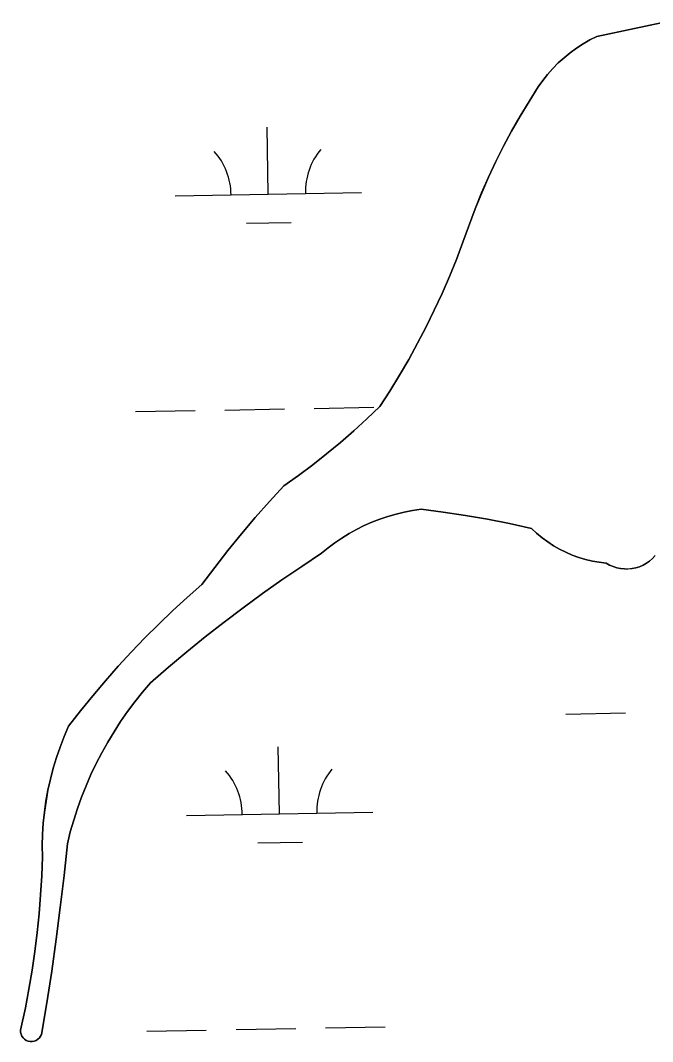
# Model space of a CAD drawing. Extents: x 3957609 to 3995875, y 234277 to 260273.
# Drawn here: x 3979225 to 3979564, y 256718 to 257266 of the extents above; entities that cross this region are included whole.
import ezdxf

# ---------------------------------------------------------------- set-up
doc = ezdxf.new("R2010")
doc.units = 0
doc.layers.add('V-TOPO-SHOR', color=7, linetype='Continuous')
doc.layers.add('V-WETL-SWMP', color=7, linetype='Continuous')

msp = doc.modelspace()

# ---------------------------------------------------------------- linework, layer by layer
at = {"layer": 'V-TOPO-SHOR'}
for points in [[(3979252.037, 256830.305), (3979250.432, 256823.96), (3979248.652, 256806.835), (3979246.657, 256789.734), (3979244.449, 256772.66), (3979242.029, 256755.612), (3979239.395, 256738.598), (3979236.546, 256721.618), (3979236.085, 256720.614), (3979235.442, 256719.715), (3979234.642, 256718.955), (3979233.712, 256718.359), (3979232.686, 256717.954), (3979231.598, 256717.747), (3979230.494, 256717.751), (3979229.411, 256717.962), (3979228.387, 256718.376), (3979227.459, 256718.978), (3979226.663, 256719.742), (3979226.026, 256720.645), (3979225.571, 256721.65), (3979225.315, 256722.726), (3979225.268, 256723.829), (3979227.922, 256735.943), (3979229.833, 256745.968), (3979231.527, 256756.03), (3979233.001, 256766.129), (3979234.259, 256776.254), (3979235.297, 256786.406), (3979236.116, 256796.576), (3979236.714, 256806.763), (3979237.093, 256816.96), (3979237.013, 256822.965), (3979237.163, 256828.966), (3979237.542, 256834.956), (3979238.15, 256840.928), (3979238.983, 256846.873), (3979240.044, 256852.784), (3979241.33, 256858.647), (3979242.84, 256864.457), (3979244.568, 256870.206), (3979246.518, 256875.885), (3979248.681, 256881.487), (3979251.056, 256887), (3979257.477, 256895.261), (3979264.067, 256903.388), (3979270.828, 256911.373), (3979277.752, 256919.219), (3979284.838, 256926.915), (3979292.086, 256934.462), (3979299.487, 256941.858), (3979307.045, 256949.095), (3979314.749, 256956.175), (3979322.599, 256963.091), (3979329.503, 256972.295), (3979336.585, 256981.359), (3979343.843, 256990.285), (3979351.275, 256999.066), (3979358.879, 257007.699), (3979366.652, 257016.181), (3979374.426, 257021.715), (3979382.067, 257027.435), (3979389.567, 257033.336), (3979396.925, 257039.412), (3979404.136, 257045.662), (3979411.198, 257052.085), (3979418.101, 257058.671), (3979423.467, 257066.999), (3979428.638, 257075.447), (3979433.613, 257084.011), (3979438.389, 257092.689), (3979442.962, 257101.475), (3979447.33, 257110.363), (3979451.494, 257119.352), (3979455.449, 257128.432), (3979459.19, 257137.603), (3979462.719, 257146.856), (3979469.275, 257164.827), (3979472.74, 257173.376), (3979476.431, 257181.83), (3979480.342, 257190.186), (3979484.471, 257198.433), (3979488.817, 257206.57), (3979493.374, 257214.59), (3979498.141, 257222.487), (3979503.116, 257230.255), (3979505.537, 257233.687), (3979508.142, 257236.983), (3979510.921, 257240.132), (3979513.868, 257243.124), (3979516.973, 257245.955), (3979520.227, 257248.609), (3979523.623, 257251.083), (3979527.145, 257253.371), (3979530.789, 257255.464), (3979534.54, 257257.354), (3979574.896, 257265.966)], [(3979565.783, 256978.615), (3979564.376, 256977.099), (3979562.819, 256975.736), (3979561.132, 256974.539), (3979559.327, 256973.526), (3979557.431, 256972.7), (3979555.457, 256972.078), (3979553.429, 256971.662), (3979551.371, 256971.455), (3979549.302, 256971.465), (3979547.244, 256971.687), (3979545.223, 256972.119), (3979543.255, 256972.76), (3979541.362, 256973.597), (3979539.568, 256974.628), (3979535.841, 256975.066), (3979532.144, 256975.715), (3979528.493, 256976.579), (3979524.894, 256977.65), (3979521.366, 256978.928), (3979517.917, 256980.407), (3979514.556, 256982.08), (3979511.3, 256983.946), (3979508.154, 256985.994), (3979505.133, 256988.22), (3979502.246, 256990.618), (3979499.501, 256993.176), (3979487.748, 256995.806), (3979475.937, 256998.159), (3979464.073, 257000.242), (3979452.166, 257002.046), (3979440.218, 257003.576), (3979435.712, 257002.908), (3979431.243, 257002.038), (3979426.816, 257000.967), (3979422.443, 256999.697), (3979418.13, 256998.231), (3979413.891, 256996.574), (3979409.727, 256994.725), (3979405.654, 256992.691), (3979401.674, 256990.475), (3979397.8, 256988.081), (3979394.037, 256985.515), (3979390.394, 256982.783), (3979386.878, 256979.887), (3979376.165, 256972.852), (3979365.572, 256965.639), (3979355.101, 256958.248), (3979344.754, 256950.684), (3979334.535, 256942.949), (3979324.448, 256935.044), (3979314.493, 256926.971), (3979304.675, 256918.731), (3979294.996, 256910.331), (3979290.759, 256905.346), (3979286.683, 256900.224), (3979282.778, 256894.973), (3979279.046, 256889.597), (3979275.491, 256884.104), (3979272.118, 256878.494), (3979268.929, 256872.781), (3979265.929, 256866.964), (3979263.119, 256861.054), (3979260.504, 256855.055), (3979258.085, 256848.975), (3979255.867, 256842.818), (3979253.852, 256836.592), (3979252.037, 256830.305)]]:
    msp.add_lwpolyline(points, dxfattribs=at)
at = {"layer": 'V-WETL-SWMP'}
for p, q in [((3979574.896, 257265.965), (3979534.54, 257257.353)), ((3979534.54, 257257.353), (3979530.789, 257255.463)), ((3979527.146, 257253.371), (3979523.622, 257251.084)), ((3979530.789, 257255.463), (3979527.146, 257253.371)), ((3979520.228, 257248.61), (3979516.973, 257245.954)), ((3979523.622, 257251.084), (3979520.228, 257248.61)), ((3979513.868, 257243.125), (3979510.921, 257240.132)), ((3979516.973, 257245.954), (3979513.868, 257243.125)), ((3979508.141, 257236.983), (3979505.537, 257233.687)), ((3979510.921, 257240.132), (3979508.141, 257236.983)), ((3979503.115, 257230.255), (3979498.141, 257222.486)), ((3979505.537, 257233.687), (3979503.115, 257230.255)), ((3979498.141, 257222.486), (3979493.374, 257214.589)), ((3979493.374, 257214.589), (3979488.816, 257206.57)), ((3979358.246, 257172.679), (3979357.591, 257208.673)), ((3979488.816, 257206.57), (3979484.471, 257198.433)), ((3979484.471, 257198.433), (3979480.342, 257190.185)), ((3979480.342, 257190.185), (3979476.431, 257181.83)), ((3979476.431, 257181.83), (3979472.741, 257173.376)), ((3979308.254, 257171.77), (3979408.238, 257173.588)), ((3979472.741, 257173.376), (3979469.275, 257164.828)), ((3979469.275, 257164.828), (3979462.72, 257146.857)), ((3979346.528, 257157.033), (3979370.524, 257157.469)), ((3979462.72, 257146.857), (3979459.19, 257137.603)), ((3979459.19, 257137.603), (3979455.448, 257128.432)), ((3979455.448, 257128.432), (3979451.494, 257119.351)), ((3979451.494, 257119.351), (3979447.331, 257110.363)), ((3979447.331, 257110.363), (3979442.962, 257101.474)), ((3979442.962, 257101.474), (3979438.389, 257092.688)), ((3979438.389, 257092.688), (3979433.613, 257084.011)), ((3979433.613, 257084.011), (3979428.639, 257075.446)), ((3979428.639, 257075.446), (3979423.467, 257066.998)), ((3979423.467, 257066.998), (3979418.102, 257058.672)), ((3979286.949, 257055.932), (3979318.943, 257056.513)), ((3979334.941, 257056.804), (3979366.935, 257057.386)), ((3979382.933, 257057.677), (3979414.927, 257058.259)), ((3979418.102, 257058.672), (3979411.197, 257052.084)), ((3979411.197, 257052.084), (3979404.137, 257045.663)), ((3979404.137, 257045.663), (3979396.926, 257039.412)), ((3979396.926, 257039.412), (3979389.567, 257033.335)), ((3979389.567, 257033.335), (3979382.066, 257027.435)), ((3979382.066, 257027.435), (3979374.425, 257021.716)), ((3979374.425, 257021.716), (3979366.651, 257016.181)), ((3979366.651, 257016.181), (3979358.879, 257007.699)), ((3979358.879, 257007.699), (3979351.276, 256999.066)), ((3979418.131, 256998.231), (3979422.443, 256999.697)), ((3979422.443, 256999.697), (3979426.816, 257000.967)), ((3979426.816, 257000.967), (3979431.243, 257002.038)), ((3979431.243, 257002.038), (3979435.713, 257002.908)), ((3979435.713, 257002.908), (3979440.218, 257003.576)), ((3979440.218, 257003.576), (3979452.165, 257002.047)), ((3979452.165, 257002.047), (3979464.073, 257000.241)), ((3979464.073, 257000.241), (3979475.936, 256998.16)), ((3979351.276, 256999.066), (3979343.843, 256990.285)), ((3979405.653, 256992.69), (3979409.727, 256994.724)), ((3979409.727, 256994.724), (3979413.89, 256996.573)), ((3979413.89, 256996.573), (3979418.131, 256998.231)), ((3979475.936, 256998.16), (3979487.747, 256995.805)), ((3979487.747, 256995.805), (3979499.501, 256993.177)), ((3979343.843, 256990.285), (3979336.585, 256981.36)), ((3979397.8, 256988.08), (3979401.674, 256990.474)), ((3979401.674, 256990.474), (3979405.653, 256992.69)), ((3979499.501, 256993.177), (3979502.246, 256990.618)), ((3979502.246, 256990.618), (3979505.134, 256988.221)), ((3979390.394, 256982.782), (3979394.037, 256985.514)), ((3979394.037, 256985.514), (3979397.8, 256988.08)), ((3979505.134, 256988.221), (3979508.155, 256985.994)), ((3979508.155, 256985.994), (3979511.3, 256983.945)), ((3979511.3, 256983.945), (3979514.557, 256982.08)), ((3979336.585, 256981.36), (3979329.503, 256972.294)), ((3979376.165, 256972.852), (3979386.878, 256979.887)), ((3979386.878, 256979.887), (3979390.394, 256982.782)), ((3979514.557, 256982.08), (3979517.916, 256980.406)), ((3979517.916, 256980.406), (3979521.366, 256978.928)), ((3979521.366, 256978.928), (3979524.895, 256977.651)), ((3979564.376, 256977.099), (3979565.783, 256978.615)), ((3979329.503, 256972.294), (3979322.6, 256963.091)), ((3979365.572, 256965.638), (3979376.165, 256972.852)), ((3979524.895, 256977.651), (3979528.492, 256976.579)), ((3979528.492, 256976.579), (3979532.144, 256975.716)), ((3979532.144, 256975.716), (3979535.84, 256975.065)), ((3979535.84, 256975.065), (3979539.568, 256974.627)), ((3979539.568, 256974.627), (3979541.363, 256973.597)), ((3979541.363, 256973.597), (3979543.254, 256972.759)), ((3979543.254, 256972.759), (3979545.222, 256972.119)), ((3979555.457, 256972.078), (3979557.43, 256972.701)), ((3979557.43, 256972.701), (3979559.328, 256973.525)), ((3979559.328, 256973.525), (3979561.131, 256974.54)), ((3979561.131, 256974.54), (3979562.819, 256975.735)), ((3979562.819, 256975.735), (3979564.376, 256977.099)), ((3979545.222, 256972.119), (3979547.245, 256971.687)), ((3979547.245, 256971.687), (3979549.302, 256971.465)), ((3979549.302, 256971.465), (3979551.371, 256971.456)), ((3979551.371, 256971.456), (3979553.43, 256971.662)), ((3979553.43, 256971.662), (3979555.457, 256972.078)), ((3979322.6, 256963.091), (3979314.749, 256956.175)), ((3979355.1, 256958.248), (3979365.572, 256965.638)), ((3979314.749, 256956.175), (3979307.044, 256949.096)), ((3979344.754, 256950.685), (3979355.1, 256958.248)), ((3979334.535, 256942.949), (3979344.754, 256950.685)), ((3979307.044, 256949.096), (3979299.488, 256941.857)), ((3979299.488, 256941.857), (3979292.086, 256934.463)), ((3979324.448, 256935.043), (3979334.535, 256942.949)), ((3979292.086, 256934.463), (3979284.839, 256926.915)), ((3979314.494, 256926.97), (3979324.448, 256935.043)), ((3979284.839, 256926.915), (3979277.752, 256919.218)), ((3979304.676, 256918.732), (3979314.494, 256926.97)), ((3979277.752, 256919.218), (3979270.827, 256911.374)), ((3979294.997, 256910.331), (3979304.676, 256918.732)), ((3979270.827, 256911.374), (3979264.067, 256903.387)), ((3979290.758, 256905.345), (3979294.997, 256910.331)), ((3979264.067, 256903.387), (3979257.476, 256895.261)), ((3979286.683, 256900.224), (3979290.758, 256905.345)), ((3979282.778, 256894.973), (3979286.683, 256900.224)), ((3979257.476, 256895.261), (3979251.056, 256886.999)), ((3979279.046, 256889.597), (3979282.778, 256894.973)), ((3979517.938, 256893.603), (3979549.933, 256894.185)), ((3979251.056, 256886.999), (3979248.681, 256881.486)), ((3979275.492, 256884.103), (3979279.046, 256889.597)), ((3979248.681, 256881.486), (3979246.517, 256875.886)), ((3979272.118, 256878.495), (3979275.492, 256884.103)), ((3979246.517, 256875.886), (3979244.569, 256870.207)), ((3979268.93, 256872.78), (3979272.118, 256878.495)), ((3979364.294, 256840.059), (3979363.639, 256876.053)), ((3979244.569, 256870.207), (3979242.84, 256864.458)), ((3979265.929, 256866.965), (3979268.93, 256872.78)), ((3979242.84, 256864.458), (3979241.331, 256858.647)), ((3979263.12, 256861.054), (3979265.929, 256866.965)), ((3979241.331, 256858.647), (3979240.045, 256852.783)), ((3979260.504, 256855.055), (3979263.12, 256861.054)), ((3979240.045, 256852.783), (3979238.984, 256846.874)), ((3979258.086, 256848.974), (3979260.504, 256855.055)), ((3979238.984, 256846.874), (3979238.149, 256840.929)), ((3979255.868, 256842.818), (3979258.086, 256848.974)), ((3979238.149, 256840.929), (3979237.542, 256834.957)), ((3979253.851, 256836.592), (3979255.868, 256842.818)), ((3979314.302, 256839.15), (3979414.286, 256840.968)), ((3979252.038, 256830.304), (3979253.851, 256836.592)), ((3979237.542, 256834.957), (3979237.163, 256828.965)), ((3979250.432, 256823.96), (3979252.038, 256830.304)), ((3979237.163, 256828.965), (3979237.013, 256822.964)), ((3979352.576, 256824.413), (3979376.573, 256824.849)), ((3979237.013, 256822.964), (3979237.093, 256816.961)), ((3979248.652, 256806.835), (3979250.432, 256823.96)), ((3979237.093, 256816.961), (3979236.715, 256806.764)), ((3979236.715, 256806.764), (3979236.116, 256796.577)), ((3979246.658, 256789.734), (3979248.652, 256806.835)), ((3979236.116, 256796.577), (3979235.297, 256786.406)), ((3979235.297, 256786.406), (3979234.259, 256776.254)), ((3979244.45, 256772.659), (3979246.658, 256789.734)), ((3979234.259, 256776.254), (3979233.002, 256766.128)), ((3979242.028, 256755.613), (3979244.45, 256772.659)), ((3979233.002, 256766.128), (3979231.526, 256756.031)), ((3979231.526, 256756.031), (3979229.832, 256745.968)), ((3979239.394, 256738.598), (3979242.028, 256755.613)), ((3979229.832, 256745.968), (3979227.922, 256735.944)), ((3979236.547, 256721.618), (3979239.394, 256738.598)), ((3979227.922, 256735.944), (3979225.267, 256723.829)), ((3979388.981, 256725.057), (3979420.976, 256725.639)), ((3979225.267, 256723.829), (3979225.315, 256722.726)), ((3979225.315, 256722.726), (3979225.571, 256721.651)), ((3979225.571, 256721.651), (3979226.026, 256720.644)), ((3979226.026, 256720.644), (3979226.663, 256719.742)), ((3979235.443, 256719.716), (3979236.086, 256720.614)), ((3979236.086, 256720.614), (3979236.547, 256721.618)), ((3979292.997, 256723.312), (3979324.991, 256723.893)), ((3979340.989, 256724.184), (3979372.983, 256724.766)), ((3979226.663, 256719.742), (3979227.459, 256718.977)), ((3979227.459, 256718.977), (3979228.387, 256718.376)), ((3979228.387, 256718.376), (3979229.411, 256717.962)), ((3979229.411, 256717.962), (3979230.495, 256717.75)), ((3979230.495, 256717.75), (3979231.599, 256717.747)), ((3979231.599, 256717.747), (3979232.685, 256717.953)), ((3979232.685, 256717.953), (3979233.711, 256718.36)), ((3979233.711, 256718.36), (3979234.642, 256718.955)), ((3979234.642, 256718.955), (3979235.443, 256719.716))]:
    msp.add_line(p, q, dxfattribs=at)
for centre, start, end in [((3979303.003, 257172.15), 0.26988, 41.81354), ((3979413.471, 257174.158), 140.26988, 181.81353), ((3979309.052, 256839.53), 0.26988, 41.81354), ((3979419.519, 256841.538), 140.26988, 181.81353)]:
    msp.add_arc(centre, 35.246, start, end, dxfattribs=at)

doc.saveas('drawing.dxf')
